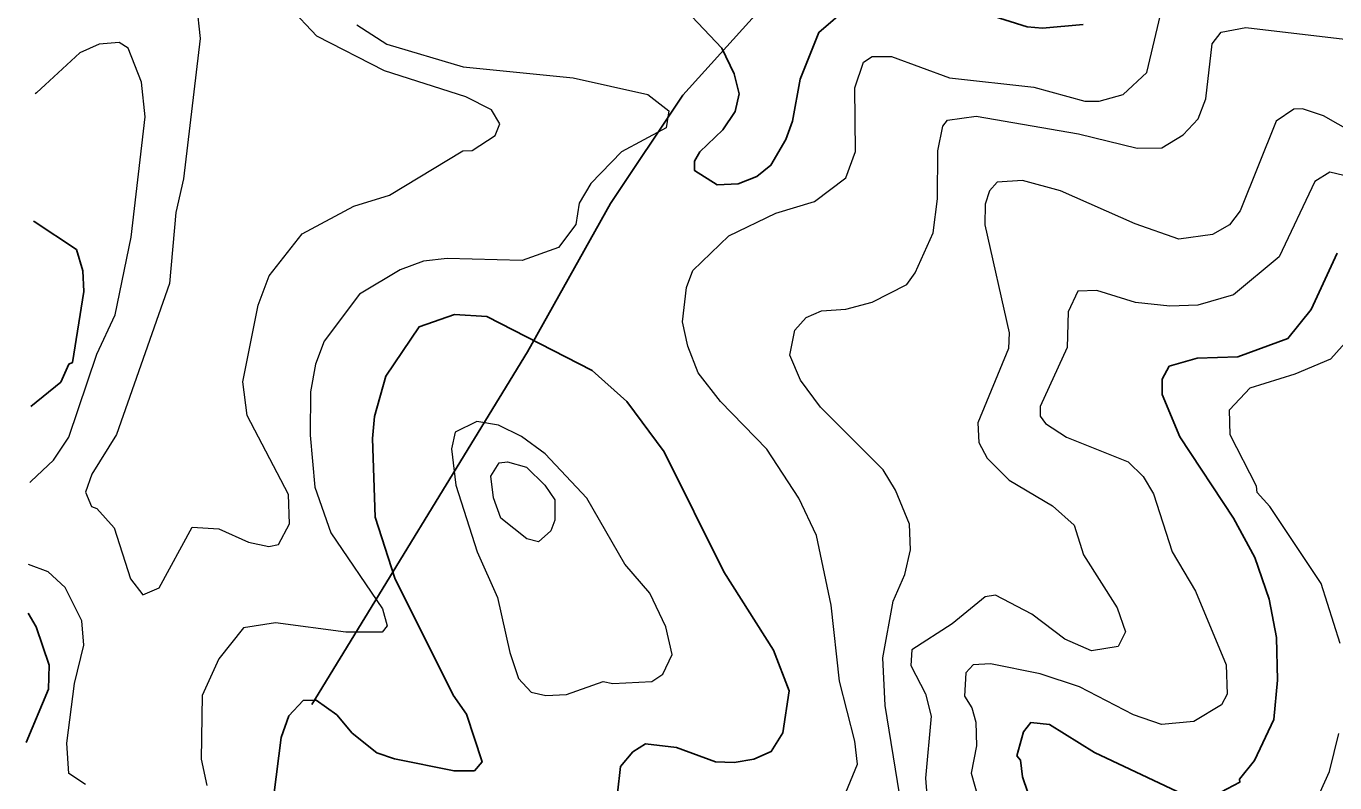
# Model space of a CAD drawing. Extents: x 673.3 to 698.5, y 6984.3 to 7012.3.
# Drawn here: x 673.363 to 674.508, y 6991.696 to 6992.357 of the extents above; entities that cross this region are included whole.
import ezdxf

# ---------------------------------------------------------------- set-up
doc = ezdxf.new("R2010")
doc.units = 0
doc.header["$LTSCALE"] = 0.032
for name, color, linetype, lineweight in [('1', 7, 'Continuous', 25), ('2', 7, 'Continuous', 13), ('26', 7, 'Continuous', 25)]:
    doc.layers.add(name, color=color, linetype=linetype, lineweight=lineweight)

msp = doc.modelspace()

# ---------------------------------------------------------------- linework, layer by layer
at = {"layer": '1'}
for points in [[(674.2879, 6992.3587), (674.2523, 6992.3555), (674.2388, 6992.3567), (674.1708, 6992.3782)], [(674.0839, 6992.3751), (674.0566, 6992.3519), (674.0404, 6992.3111), (674.0336, 6992.2742), (674.0279, 6992.2582), (674.0148, 6992.2358), (674.0025, 6992.2259), (673.9862, 6992.2194), (673.9678, 6992.2186), (673.948, 6992.2311), (673.948, 6992.2394), (673.9527, 6992.2476), (673.9726, 6992.2668), (673.9835, 6992.2828), (673.987, 6992.2983), (673.9825, 6992.3156), (673.9717, 6992.338), (673.9455, 6992.3659)], [(673.3697, 6992.187), (673.3703, 6992.1866), (673.4073, 6992.162), (673.4129, 6992.1436), (673.4137, 6992.1253), (673.4039, 6992.0633), (673.4008, 6992.062), (673.3937, 6992.0462), (673.3675, 6992.025)], [(674.51, 6992.159), (674.4873, 6992.1097), (674.4669, 6992.0844), (674.4232, 6992.0682), (674.3875, 6992.0672), (674.3632, 6992.0602)], [(673.5799, 6991.6851), (673.5863, 6991.7357), (673.5931, 6991.7546), (673.6058, 6991.7679), (673.617, 6991.7681), (673.635, 6991.7553), (673.6486, 6991.7394), (673.6701, 6991.7223), (673.6855, 6991.7169), (673.7376, 6991.7063), (673.7555, 6991.7063), (673.7622, 6991.7142), (673.7484, 6991.7559), (673.7369, 6991.7725), (673.6857, 6991.8748), (673.6687, 6991.9283), (673.6662, 6991.997), (673.6681, 6992.0163), (673.678, 6992.0514), (673.707, 6992.0946), (673.7379, 6992.1053), (673.7663, 6992.1036), (673.8584, 6992.0564), (673.8888, 6992.0293), (673.9213, 6991.9853), (673.9736, 6991.8804), (674.0169, 6991.812), (674.0308, 6991.7763), (674.0253, 6991.7397), (674.0151, 6991.7232), (673.9998, 6991.7165), (673.9825, 6991.7137), (673.9662, 6991.7144), (673.9321, 6991.7267), (673.905, 6991.7299), (673.894, 6991.7231), (673.8833, 6991.7101), (673.8805, 6991.6868)], [(674.3632, 6992.0602), (674.3569, 6992.0488), (674.3569, 6992.0353), (674.3725, 6991.9984), (674.4194, 6991.9272), (674.4381, 6991.893), (674.4505, 6991.8566), (674.457, 6991.823), (674.4578, 6991.7856), (674.4546, 6991.7513), (674.4376, 6991.7155), (674.4246, 6991.6992), (674.4248, 6991.6964), (674.4083, 6991.6877)], [(673.365, 6991.8442), (673.3722, 6991.8324), (673.3836, 6991.7987), (673.3828, 6991.7779), (673.3634, 6991.7312)], [(674.375, 6991.6859), (674.2979, 6991.7225), (674.2585, 6991.7468), (674.242, 6991.7486), (674.2356, 6991.7406), (674.2298, 6991.7195), (674.233, 6991.7157), (674.2347, 6991.7011), (674.244, 6991.6738)]]:
    msp.add_lwpolyline(points, dxfattribs=at)
at = {"layer": '2'}
for points in [[(673.5123, 6992.3762), (673.5155, 6992.3466), (673.5009, 6992.224), (673.4944, 6992.1944), (673.4887, 6992.1325), (673.4424, 6992.0003), (673.4209, 6991.9658), (673.4154, 6991.95), (673.4206, 6991.9374), (673.4251, 6991.9358), (673.4405, 6991.9189), (673.4547, 6991.8742), (673.4653, 6991.8602), (673.4796, 6991.8665), (673.5086, 6991.9195), (673.532, 6991.9181), (673.5578, 6991.9063), (673.5755, 6991.9026), (673.5842, 6991.9044), (673.5937, 6991.9224), (673.5929, 6991.9481), (673.5566, 6992.0171), (673.553, 6992.0464), (673.5664, 6992.1136), (673.5759, 6992.139), (673.6049, 6992.1759), (673.6499, 6992.1999), (673.6811, 6992.2097), (673.7454, 6992.2483), (673.7535, 6992.2488), (673.7735, 6992.2619), (673.7778, 6992.2719), (673.7705, 6992.2842), (673.7479, 6992.2957), (673.6767, 6992.3184), (673.6176, 6992.3486), (673.5935, 6992.3743)], [(674.0803, 6991.6874), (674.0904, 6991.7122), (674.0882, 6991.7324), (674.0748, 6991.7848), (674.0675, 6991.8511), (674.0545, 6991.9122), (674.0391, 6991.9449), (674.0112, 6991.9875), (673.9708, 6992.0294), (673.9511, 6992.0543), (673.942, 6992.0775), (673.9374, 6992.0989), (673.941, 6992.1289), (673.9466, 6992.1438), (673.9779, 6992.1742), (674.019, 6992.1938), (674.0528, 6992.2041), (674.0804, 6992.2248), (674.0888, 6992.2479), (674.0881, 6992.3035), (674.0956, 6992.3258), (674.1033, 6992.3309), (674.1201, 6992.3309), (674.1708, 6992.3122), (674.2448, 6992.304), (674.2893, 6992.2919), (674.3017, 6992.2918), (674.3228, 6992.2976), (674.3436, 6992.3168), (674.3554, 6992.3673)], [(673.6527, 6992.3584), (673.6789, 6992.3416), (673.7456, 6992.3217), (673.8418, 6992.3122), (673.9072, 6992.2977), (673.9255, 6992.2833), (673.923, 6992.2685), (673.8842, 6992.2476), (673.8573, 6992.2199), (673.847, 6992.2027), (673.844, 6992.1841), (673.829, 6992.1639), (673.7972, 6992.1526), (673.7317, 6992.1542), (673.7109, 6992.1518), (673.6906, 6992.1443), (673.6548, 6992.1231), (673.624, 6992.082), (673.6165, 6992.0618), (673.612, 6992.0376), (673.6117, 6991.9999), (673.6158, 6991.9543), (673.63, 6991.9145), (673.6749, 6991.8481), (673.6792, 6991.8333), (673.6748, 6991.8277), (673.6431, 6991.8276), (673.5815, 6991.8357), (673.5534, 6991.8313), (673.5318, 6991.8044), (673.5173, 6991.7723), (673.5164, 6991.7165), (673.5214, 6991.6937)], [(674.1271, 6991.6863), (674.1148, 6991.7635), (674.1125, 6991.8052), (674.1216, 6991.8546), (674.132, 6991.8781), (674.1367, 6991.8997), (674.136, 6991.9221), (674.1237, 6991.9517), (674.1128, 6991.9694), (674.0582, 6992.0244), (674.0407, 6992.0478), (674.0312, 6992.0699), (674.0357, 6992.0916), (674.0457, 6992.1028), (674.0591, 6992.1085), (674.0803, 6992.1099), (674.1033, 6992.1161), (674.1335, 6992.1315), (674.1409, 6992.1417), (674.1566, 6992.1768), (674.1605, 6992.2065), (674.1606, 6992.2485), (674.1652, 6992.2699), (674.1693, 6992.2753), (674.1944, 6992.2787), (674.2839, 6992.2632), (674.3352, 6992.2508), (674.3566, 6992.2509), (674.3753, 6992.2623), (674.3885, 6992.2764), (674.3951, 6992.2938), (674.4008, 6992.3419), (674.4085, 6992.3521), (674.4301, 6992.3561), (674.5265, 6992.3448)], [(673.3665, 6991.9584), (673.3677, 6991.9595), (673.3874, 6991.978), (673.4006, 6991.998), (673.4253, 6992.0706), (673.4411, 6992.1051), (673.4552, 6992.173), (673.4674, 6992.2782), (673.4642, 6992.3084), (673.4527, 6992.3382), (673.4448, 6992.3432), (673.4271, 6992.3415), (673.4104, 6992.334), (673.3723, 6992.2992), (673.3713, 6992.2983)], [(674.5346, 6992.2582), (674.4979, 6992.279), (674.4796, 6992.2851), (674.4722, 6992.2847), (674.4566, 6992.2742), (674.4251, 6992.1958), (674.4157, 6992.1838), (674.4011, 6992.1752), (674.3715, 6992.1713), (674.3334, 6992.1845), (674.2679, 6992.2134), (674.2349, 6992.2224), (674.2125, 6992.2211), (674.206, 6992.2133), (674.202, 6992.2019), (674.2019, 6992.1838), (674.2232, 6992.0892), (674.2224, 6992.0757), (674.1957, 6992.0107), (674.1965, 6991.9935), (674.2038, 6991.9798), (674.223, 6991.9606), (674.261, 6991.9381), (674.28, 6991.9212), (674.2881, 6991.8951), (674.3176, 6991.8488), (674.3249, 6991.828), (674.3185, 6991.8151), (674.295, 6991.8114), (674.2719, 6991.8215), (674.243, 6991.8434), (674.2111, 6991.86), (674.2021, 6991.8585), (674.1733, 6991.8348), (674.138, 6991.8123), (674.137, 6991.7984), (674.1499, 6991.7738), (674.1548, 6991.7543), (674.15, 6991.6999), (674.1521, 6991.674)], [(674.5281, 6992.224), (674.5035, 6992.2298), (674.4905, 6992.2215), (674.4592, 6992.1556), (674.4192, 6992.1225), (674.3881, 6992.1135), (674.3637, 6992.1127), (674.3337, 6992.1159), (674.2998, 6992.1264), (674.2831, 6992.1257), (674.2746, 6992.1077), (674.2738, 6992.0766), (674.2502, 6992.0249), (674.2502, 6992.0165), (674.255, 6992.01), (674.2732, 6991.998), (674.3273, 6991.9766), (674.3403, 6991.9638), (674.3494, 6991.9486), (674.3656, 6991.8979), (674.3861, 6991.8634), (674.413, 6991.7992), (674.4137, 6991.7733), (674.4088, 6991.7641), (674.3846, 6991.7495), (674.3563, 6991.747), (674.3318, 6991.7554), (674.2845, 6991.7798), (674.2503, 6991.7911), (674.2069, 6991.7999), (674.1917, 6991.799), (674.1853, 6991.7921), (674.184, 6991.7718), (674.1906, 6991.7614), (674.194, 6991.7491), (674.1947, 6991.7282), (674.1898, 6991.7043), (674.1956, 6991.6837)], [(674.4401, 6991.9497), (674.4394, 6991.9553), (674.4163, 6992.0002), (674.4159, 6992.0219), (674.4339, 6992.0411), (674.4734, 6992.0535), (674.5045, 6992.0667), (674.5243, 6992.0888)], [(674.5127, 6991.8177), (674.4959, 6991.8702), (674.4511, 6991.9374), (674.4401, 6991.9497)], [(673.4152, 6991.6945), (673.4008, 6991.7041), (673.3991, 6991.7306), (673.4057, 6991.7827), (673.4137, 6991.8162), (673.4121, 6991.8376), (673.3974, 6991.8667), (673.3827, 6991.8805), (673.3655, 6991.8868)], [(674.4951, 6991.6877), (674.5034, 6991.7057), (674.5114, 6991.739)]]:
    msp.add_lwpolyline(points, dxfattribs=at)
for points in [[(673.9105, 6991.7846), (673.9201, 6991.7909), (673.9283, 6991.8081), (673.9228, 6991.8323), (673.9088, 6991.8618), (673.887, 6991.8871), (673.8537, 6991.9447), (673.8173, 6991.9835), (673.7965, 6991.9986), (673.7764, 6992.0085), (673.7576, 6992.0117), (673.7386, 6992.0025), (673.7355, 6991.9878), (673.7391, 6991.956), (673.7579, 6991.8978), (673.7755, 6991.8579), (673.7863, 6991.8099), (673.7941, 6991.787), (673.8052, 6991.7753), (673.818, 6991.7722), (673.8359, 6991.7731), (673.8679, 6991.7844), (673.8764, 6991.7828)], [(673.8012, 6991.9091), (673.7785, 6991.9273), (673.772, 6991.9452), (673.7697, 6991.9641), (673.7772, 6991.9758), (673.7845, 6991.9765), (673.8011, 6991.9718), (673.817, 6991.9561), (673.8257, 6991.9432), (673.8258, 6991.9256), (673.8223, 6991.9163), (673.8116, 6991.9065)]]:
    msp.add_lwpolyline(points, close=True, dxfattribs=at)
at = {"layer": '26'}
msp.add_lwpolyline([(673.6132, 6991.7643), (673.8019, 6992.0728), (673.8745, 6992.2023), (673.9377, 6992.2971), (674.0861, 6992.4613), (674.2978, 6992.6445), (674.522, 6992.8277), (674.5915, 6992.8972), (674.6926, 6993.0077), (674.7463, 6993.0804), (674.8631, 6993.232), (675.0274, 6993.4436)], dxfattribs=at)

doc.saveas('drawing.dxf')
